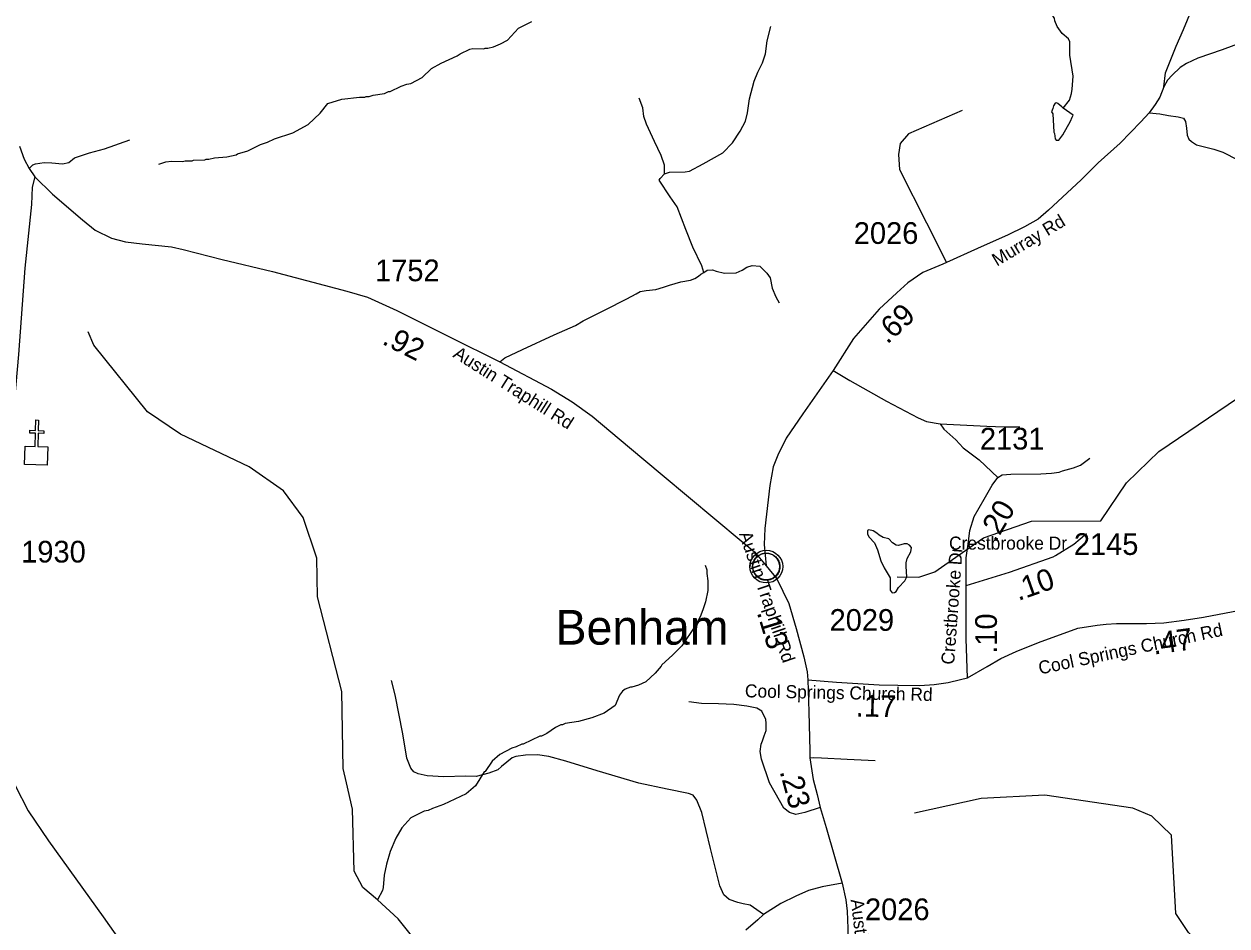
# Model space of a CAD drawing. Extents: x 1248089 to 1457196, y 820910 to 988753.
# Drawn here: x 1430374 to 1437302, y 928641 to 933836 of the extents above; entities that cross this region are included whole.
import ezdxf

# ---------------------------------------------------------------- set-up
doc = ezdxf.new("R2010")
doc.units = 0
for name, color, linetype in [('Exist Civil Demographics Community CELL', 7, 'Continuous'), ('Exist Civil Demographics Community Label', 7, 'Continuous'), ('Exist Cultural Church CELL', 7, 'Continuous'), ('Exist Hydrographic Misc Water Feature', 7, 'Continuous'), ('Exist Road Non-System Type 51', 7, 'Continuous'), ('Exist Road Secondary Type 51 Attributed', 7, 'Continuous'), ('Exist Road Secondary Type 51 Label', 7, 'Continuous'), ('Prop GRAU CAT1 Cell', 7, 'Continuous'), ('Prop Lane Lines', 7, 'Continuous')]:
    doc.layers.add(name, color=color, linetype=linetype)

msp = doc.modelspace()

# ---------------------------------------------------------------- linework, layer by layer
at = {"layer": 'Exist Civil Demographics Community CELL'}
msp.add_lwpolyline([(1434571.4, 930723.3), (1434572.4, 930728.9), (1434574.2, 930735.5), (1434577.1, 930742.7), (1434580, 930748.4), (1434583.3, 930754.1), (1434587.1, 930759.2), (1434591.1, 930763.6), (1434595.6, 930768.2), (1434601.2, 930772.8), (1434606.6, 930776.5), (1434611.5, 930779.3), (1434616.5, 930781.8), (1434622, 930784.1), (1434627.6, 930785.9), (1434632, 930787.1), (1434636.8, 930787.8), (1434640.9, 930788.5), (1434647.3, 930788.8), (1434651.7, 930788.7), (1434657.4, 930788.4), (1434662.3, 930787.7), (1434667.2, 930786.7), (1434672.2, 930785.3), (1434677.4, 930783.4), (1434684, 930780.4), (1434690.3, 930776.9), (1434695.4, 930773.4), (1434700.5, 930769.4), (1434703.8, 930766.2), (1434708, 930761.9), (1434711.8, 930757.2), (1434714.9, 930752.6), (1434718, 930747.6), (1434720.5, 930742.4), (1434722.5, 930737.4), (1434724.1, 930732.4), (1434725.4, 930727.8), (1434726.5, 930721.7), (1434727.1, 930717), (1434727.3, 930711), (1434727.2, 930705.2), (1434726.6, 930699.6), (1434725.7, 930694.1), (1434724, 930687.9), (1434722.1, 930682.1), (1434719.8, 930677), (1434716.7, 930671), (1434713.4, 930665.7), (1434709.9, 930661), (1434705.7, 930656.2), (1434700.4, 930651.3), (1434695.4, 930647.2), (1434690.4, 930643.7), (1434686.1, 930641.2), (1434679.3, 930638), (1434672.1, 930635.3), (1434666.2, 930633.8), (1434659.6, 930632.5), (1434655.1, 930632), (1434650.6, 930631.8), (1434645.1, 930631.8), (1434640.8, 930632.2), (1434635.1, 930632.9), (1434629.2, 930634.2), (1434624.6, 930635.5), (1434619.5, 930637.4), (1434614.9, 930639.4), (1434611, 930641.6), (1434604.2, 930645.7), (1434598.6, 930650), (1434593.7, 930654.5), (1434589.2, 930659.3), (1434586, 930663.3), (1434583, 930667.5), (1434579, 930674.6), (1434577.2, 930678.1), (1434575.5, 930682.1), (1434572.9, 930690.3), (1434571.4, 930697.4), (1434570.7, 930702.5), (1434570.4, 930708.8), (1434570.3, 930713.5), (1434570.9, 930720)], close=True, dxfattribs=at)
for centre, radius in [((1434649, 930710.9), 94.3), ((1434648.7, 930711.2), 76.7)]:
    msp.add_circle(centre, radius, dxfattribs=at)
at = {"layer": 'Exist Cultural Church CELL'}
msp.add_lwpolyline([(1430380.7, 931404.7), (1430437.6, 931403.1), (1430439.8, 931479.2), (1430407.8, 931480.2), (1430408.3, 931496.1), (1430440.3, 931495.2), (1430442.1, 931555.3), (1430458.1, 931554.8), (1430456.3, 931494.7), (1430488.3, 931493.8), (1430487.8, 931477.8), (1430455.8, 931478.8), (1430453.6, 931402.6), (1430511.2, 931400.8), (1430508.1, 931294.4), (1430377.5, 931298.3)], close=True, dxfattribs=at)
at = {"layer": 'Exist Hydrographic Misc Water Feature'}
for points in [[(1436358.9, 933351), (1436394.8, 933396.5), (1436407.5, 933436.2), (1436409.9, 933460.2), (1436416.3, 933536.5), (1436397.2, 933656.6), (1436396.6, 933732.5), (1436388.9, 933750.7), (1436353.5, 933781.5), (1436324.1, 933822), (1436310.7, 933854.2), (1436309, 933870.2), (1436301.2, 933878.4), (1436296.7, 933966.5), (1436268.6, 934055.1), (1436214.1, 934168.2), (1436167.6, 934249.1), (1436156.3, 934289.3), (1436156.5, 934305.3), (1436164.9, 934329.1), (1436172.9, 934374.4)], [(1431150.6, 933029.4), (1431190.9, 933042.8), (1431222.9, 933046.1), (1431286.8, 933045), (1431302.9, 933048.7), (1431342.9, 933048), (1431351, 933051.9), (1431415.1, 933054.6), (1431423.1, 933058.5), (1431439.1, 933058.2), (1431471.3, 933065.6), (1431541.7, 933071.4), (1431595.5, 933083.5), (1431602.7, 933088.2), (1431663.9, 933106.2), (1431736.5, 933142.9), (1431776.8, 933156.1), (1431817.1, 933175.4), (1431921.7, 933209.6), (1432010.6, 933258), (1432079.7, 933322.8), (1432124.6, 933378), (1432204.3, 933402.5), (1432305.2, 933414.7), (1432337.2, 933414.1), (1432345.3, 933418), (1432361.3, 933417.7), (1432385.4, 933425.3), (1432449.6, 933436.1), (1432473.8, 933447.6), (1432481.8, 933447.5), (1432546.4, 933478.4), (1432578.6, 933489.8), (1432602.5, 933493.4), (1432667.2, 933528.2), (1432720.9, 933580.3), (1432776.6, 933610.2), (1432869.3, 933652.6), (1432885.5, 933664.3), (1432942, 933691.3), (1432958.1, 933695), (1433022.1, 933693.9), (1433030.1, 933697.7), (1433046.1, 933697.4), (1433078.3, 933704.9), (1433118.6, 933722.1), (1433159, 933743.4), (1433222.4, 933811.3), (1433298.4, 933850.6)], [(1436358.9, 933351), (1436350.2, 933359.3), (1436328.4, 933377.6), (1436320.6, 933381.8), (1436312.5, 933380), (1436302.2, 933364.1), (1436299.9, 933350.1), (1436291.6, 933331.1), (1436299.4, 933318.1), (1436305.6, 933214), (1436309.5, 933205.9), (1436313, 933173.8), (1436318.8, 933167.7), (1436332.9, 933167.4), (1436357.4, 933197.1), (1436400.7, 933276.3), (1436411.1, 933300.1), (1436416.1, 933311.5), (1436397.6, 933324.4), (1436358.9, 933351)], [(1432231.5, 929465.8), (1432212.4, 929548.3), (1432204.4, 929991.6), (1432064.5, 930536.1), (1432060.5, 930759.4), (1431982.5, 930994.1), (1431868.4, 931147.4), (1431670.5, 931286), (1431274.4, 931474.5), (1431085.5, 931603.1), (1430775.4, 931986.8), (1430743.4, 932063)], [(1436850.4, 931317.1), (1436909.5, 931374), (1437762.6, 931951.1), (1438072.2, 932084.9)], [(1435402.5, 930652.7), (1435527.5, 930650.1), (1435619.5, 930681.1), (1435899.5, 930875.8), (1436175.5, 930971.9), (1436576.5, 930973.7), (1436722.5, 931194), (1436850.4, 931317.1)], [(1435454.6, 930711.3), (1435454.2, 930724.9), (1435454.3, 930732.9), (1435460.8, 930756.9), (1435481.4, 930796.5), (1435485.9, 930820.5), (1435474.1, 930834.6), (1435460.2, 930842.9), (1435442.2, 930841.3), (1435410, 930831.9), (1435396.1, 930834.1), (1435376.3, 930848.5), (1435354.7, 930870.8), (1435322.9, 930879.4), (1435299.1, 930891.8), (1435285.3, 930904.1), (1435263.5, 930916.5), (1435239.6, 930923), (1435231.5, 930919.1), (1435231.2, 930897.1), (1435240.8, 930881), (1435272.3, 930848.4), (1435289.6, 930808), (1435308.5, 930743.6), (1435327.8, 930703.3), (1435362.8, 930646.6), (1435361.6, 930574.5), (1435373.3, 930560.4), (1435387.3, 930562.1), (1435397.5, 930567.9), (1435409.8, 930589.7), (1435446.5, 930629.1), (1435458.9, 930652.8), (1435454.6, 930711.3)], [(1434296.5, 930719.1), (1434306, 930693), (1434305.6, 930670.9), (1434312.9, 930628.8), (1434312, 930572.8), (1434298.8, 930508.9), (1434284, 930461.3), (1434267.4, 930421.5), (1434236.4, 930366), (1434162.5, 930255.3), (1434109.5, 930200.2), (1434046.5, 930145.4), (1434044.4, 930137.4), (1434009.7, 930098), (1433954.9, 930046.9), (1433912.5, 930027.7), (1433874.3, 930016.4), (1433866.3, 930016.6), (1433836.1, 930005.1), (1433819.9, 929993.4), (1433803.5, 929969.6), (1433778.5, 929910.1), (1433715.8, 929867.2), (1433643.3, 929840.5), (1433566.9, 929817.9), (1433490.7, 929807.2), (1433474.5, 929799.5), (1433466.5, 929799.6), (1433434.3, 929784.3), (1433385.7, 929749.1), (1433353.4, 929733.7), (1433345.5, 929733.8), (1433248.7, 929687.6), (1433240.7, 929687.7), (1433208.4, 929672.3), (1433184.3, 929664.7), (1433115, 929628), (1433071, 929590.8), (1433030, 929531.4), (1433025, 929528.9), (1432974.5, 929448.4), (1432919.7, 929401.4), (1432790.7, 929339.7), (1432726.3, 929316.9), (1432702.1, 929305.3), (1432678, 929301.8), (1432601.3, 929263.1), (1432549, 929205.4), (1432515.3, 929147), (1432482, 929069.2), (1432460.8, 928997.5), (1432447.6, 928933.7), (1432442.4, 928861.7), (1432438.1, 928845.8), (1432408.9, 928790.8)], [(1432528.5, 928681.7), (1432408.9, 928790.8), (1432324.5, 928863.1), (1432275.5, 928956), (1432266.5, 929314.1), (1432231.5, 929465.8)], [(1437298.4, 928333.2), (1437285.5, 928415), (1437080.6, 928603.1), (1437007.6, 928712.9), (1436982.5, 929163.2), (1436868.5, 929273.8), (1436760.5, 929318.7), (1436253.5, 929394.6), (1435886.5, 929375.6), (1435501.5, 929291.5)], [(1432643.4, 928538.3), (1432528.5, 928681.7)]]:
    msp.add_lwpolyline(points, dxfattribs=at)
at = {"layer": 'Exist Road Non-System Type 51'}
for points in [[(1436938.3, 933474.8), (1436948.2, 933553.9), (1437009.7, 933707.9), (1437050.8, 933803.7), (1437098.6, 933916.6), (1437119.1, 933971.4), (1437129.4, 934029.6), (1437126, 934101.4), (1437091.8, 934149.3), (1437026.8, 934173.3), (1436872.9, 934330.7), (1436561.8, 934672.9), (1436486.5, 934761.9), (1436486.5, 934792.7), (1436493.4, 934878.2)], [(1434062, 932972.5), (1434091.1, 932982.2), (1434181.6, 932983.8), (1434207.5, 932988.6), (1434285.1, 933030.7), (1434398.3, 933093.8), (1434454.9, 933152.1), (1434498.1, 933218), (1434528.8, 933276.3), (1434540.1, 933324.8), (1434551.4, 933405.7), (1434578.9, 933506), (1434599.9, 933559.4), (1434627.4, 933612.8), (1434643.5, 933663.9), (1434653.2, 933738.3), (1434674.2, 933822.5)], [(1434062, 932972.5), (1434063.5, 933023.9), (1434044.1, 933078.9), (1434005.3, 933159.8), (1433958.4, 933258.5), (1433943.8, 933303.8), (1433937.4, 933352.4), (1433916.3, 933409)], [(1435776.2, 933337.7), (1435468.3, 933202.7), (1435419.9, 933147.3), (1435409.5, 933085), (1435416.4, 932998.4), (1435572.1, 932690.3), (1435686.3, 932461.8)], [(1430403.8, 933004.1), (1430424.6, 933024), (1430440.8, 933030.5), (1430490.9, 933038.5), (1430534.6, 933036.9), (1430596, 933030.5), (1430631.6, 933038.5), (1430663.9, 933066), (1430751.2, 933093.6), (1430838.5, 933117.8), (1430982.5, 933169.6)], [(1433426.7, 932045.3), (1433549.6, 932098.7), (1433594.9, 932126.2), (1433721, 932189.3), (1433845.5, 932254), (1433900.4, 932281.5), (1433923.1, 932294.5), (1433957, 932301), (1434012, 932307.4), (1434057.3, 932320.4), (1434091.2, 932331.7), (1434155.9, 932351.1), (1434212.5, 932360.8), (1434236.8, 932370.5), (1434259.4, 932383.5), (1434272.3, 932394.8), (1434288.5, 932404.5), (1434276.8, 932442.6), (1434226.6, 932551), (1434186.2, 932652.9), (1434136.1, 932782.4), (1434095.7, 932840.6), (1434031, 932936.1), (1434037.7, 932946.6), (1434062, 932972.5)], [(1434288.5, 932404.5), (1434308.7, 932418.6), (1434339.5, 932420.2), (1434360.5, 932412.1), (1434407.4, 932400.8), (1434475.3, 932402.4), (1434510.8, 932418.6), (1434536.7, 932436.4), (1434567.4, 932444.4), (1434611.1, 932441.2), (1434651.5, 932400.8), (1434670.9, 932373.2), (1434682.2, 932315), (1434703.3, 932264.8), (1434722.7, 932230.9)], [(1433115.1, 931889.9), (1433143.7, 931914.2), (1433245.6, 931961.2), (1433426.7, 932045.3)], [(1435033.9, 931840.3), (1435129.3, 931782), (1435341.1, 931663.9), (1435523.8, 931566.8), (1435572.3, 931547.4), (1435649.9, 931532.8)], [(1435649.9, 931532.8), (1435918.3, 931519.9), (1436018.6, 931516.7), (1436110, 931515.5)], [(1435649.9, 931532.8), (1435671.8, 931502.5), (1435741.4, 931441), (1435781.8, 931395.7), (1435875.6, 931326.1), (1435982.8, 931223.8)], [(1436355.1, 931262.2), (1436418.8, 931279.2), (1436457.6, 931295.4), (1436512.6, 931335.9)], [(1436314.3, 930774), (1436419.7, 930839.8), (1436492.3, 930902.1)], [(1434632.8, 928707.5), (1434555.2, 928760.9), (1434514.8, 928769), (1434485.7, 928775.5), (1434435.5, 928793.3), (1434404.8, 928820.8), (1434382.2, 928872.5), (1434327.2, 929087.7), (1434277.1, 929294.9), (1434249.6, 929366.1), (1434227, 929393.6), (1434201.1, 929404.9), (1434078.2, 929429.2), (1433914.9, 929463.1), (1433674.6, 929534.9), (1433493.5, 929589.9), (1433396.5, 929617.4), (1433331.8, 929627.2), (1433262.2, 929625.5), (1433207.3, 929617.4), (1433184.6, 929609.4), (1433123.2, 929559.2), (1433103.2, 929539.9), (1433051.4, 929520.5), (1432977.1, 929502.7), (1432917.2, 929504.3), (1432791.1, 929499.5), (1432695.7, 929505.9), (1432644, 929517.3), (1432619.7, 929528.6), (1432602, 929549.6), (1432579.3, 929607.9), (1432555.1, 929748.6), (1432511.4, 929971.9), (1432490.6, 930055.4)], [(1434959.8, 929323.2), (1434869.9, 929295.5), (1434818.1, 929282.5), (1434782.5, 929293.9), (1434750.2, 929319.8), (1434724.3, 929363.4), (1434667.7, 929465.4), (1434620.9, 929601.3), (1434614.4, 929646.6), (1434619.2, 929688.7), (1434627.3, 929708.1), (1434637, 929735.6), (1434648.3, 929766.3), (1434648.3, 929810), (1434646.7, 929829.4), (1434622.5, 929878), (1434595, 929895.8), (1434536.8, 929907.1), (1434462.4, 929916.8), (1434373.5, 929920.1), (1434275.7, 929922.9), (1434202.9, 929932.7)], [(1434900.3, 929610.1), (1434923.2, 929611), (1434966.9, 929609.4), (1435114, 929601.3), (1435275.7, 929593.2)]]:
    msp.add_lwpolyline(points, dxfattribs=at)
at = {"layer": 'Exist Road Secondary Type 51 Attributed'}
for points in [[(1437424.5, 933742.2), (1437273.6, 933687.7), (1437133.8, 933639.4), (1437069.5, 933608.5), (1437032.3, 933584.9), (1436986.6, 933541.6), (1436959.4, 933511.9), (1436938.3, 933474.8), (1436914.8, 933415.3), (1436888.9, 933373.3), (1436853.4, 933324.7)], [(1436853.4, 933324.7), (1436805.1, 933272.7), (1436686.9, 933150.7), (1436559.5, 933035.6), (1436461.8, 932939.1), (1436274.3, 932763.9), (1436214.9, 932711.9), (1436135.7, 932668.6), (1436038, 932620.3), (1435885.9, 932553.5), (1435665, 932452.5), (1435550, 932404.2), (1435463.4, 932344.8), (1435400.3, 932287.8), (1435298.9, 932193.7), (1435152, 932025.1), (1435033.9, 931840.3), (1434859.2, 931591.3), (1434762.7, 931451.4), (1434714.5, 931352.3), (1434688.5, 931285.5), (1434670, 931177.5), (1434640.3, 930929.9), (1434636.6, 930838.3), (1434641.5, 930777.6), (1434649, 930715)], [(1436853.4, 933324.7), (1436915, 933319.3), (1436964.5, 933309.4), (1437021.4, 933300.7), (1437051.1, 933293.3), (1437063.5, 933274.7), (1437068.4, 933236.4), (1437073.4, 933195.5), (1437083.3, 933173.2), (1437096.9, 933158.4), (1437126.5, 933139.8), (1437225.5, 933115.1), (1437277.5, 933097.7), (1437364, 933053.2)], [(1430348.6, 933133.4), (1430374.5, 933056.8), (1430403.8, 933004.1), (1430435.9, 932955.8)], [(1430435.9, 932955.8), (1430421.9, 932897.2), (1430417, 932796.2), (1430378.8, 932430.2), (1430343.1, 931933.4), (1430312.4, 931587.8), (1430297.6, 931209.1), (1430265.6, 930696.3), (1430228.7, 930151.4), (1430221.3, 930004.8), (1430218.8, 929841.4), (1430222.5, 929768.2), (1430243.4, 929654.9), (1430268, 929577.2), (1430323.4, 929450.3), (1430397.3, 929303.7), (1430515.4, 929130.5), (1430829.1, 928693.8), (1431118.2, 928284.3)], [(1430435.9, 932955.8), (1430538, 932855.7), (1430710.4, 932707.8), (1430784.3, 932648.6), (1430877.8, 932603.1), (1430959.1, 932582.1), (1431055.1, 932569.8), (1431223.8, 932552.5), (1431291.5, 932536.5), (1431514.4, 932479.8), (1431805.8, 932411.1), (1432232.3, 932297.9), (1432351.7, 932262.2), (1432520.4, 932185.8), (1432829, 932032.3), (1433115.1, 931889.9), (1433411.8, 931733.4), (1433531.3, 931660.7), (1433647, 931578.2), (1433860.8, 931397.5), (1434049.2, 931239.8), (1434504.1, 930859.8), (1434581.2, 930795.1), (1434649, 930715)], [(1435799.7, 930602.4), (1435799.7, 930760.8), (1435812.1, 930840), (1435822, 930919.3), (1435846.7, 930998.5), (1435903.6, 931100), (1435950.6, 931179.2), (1435982.8, 931223.8), (1436007.5, 931238.6), (1436057, 931243.6), (1436230.2, 931246.1), (1436292, 931248.5), (1436335.7, 931254.5), (1436355.1, 931262.2)], [(1435799.7, 930602.4), (1436048.9, 930679), (1436300.8, 930767.6), (1436314.3, 930774)], [(1434649, 930715), (1434709.9, 930640.7), (1434777.8, 930497.6), (1434821.9, 930353.4), (1434865.8, 930191.7), (1434883.7, 930104.7), (1434888.4, 930058.8)], [(1435806.8, 930069.8), (1435799.7, 930295.3), (1435799.7, 930602.4)], [(1435806.8, 930069.8), (1435921.6, 930135.1), (1435999.2, 930181.7), (1436088.4, 930222.5), (1436216.4, 930272.9), (1436443.4, 930356.4), (1436553.9, 930373.9), (1436606.3, 930379.7), (1436665.6, 930383.5), (1436838.3, 930383.5), (1436939.2, 930387.4), (1437055.5, 930402.9), (1437166.1, 930420.4), (1437458.2, 930474.7), (1437601.8, 930496), (1437673.5, 930496), (1437836.5, 930490.2), (1438036.3, 930466.9), (1438127.5, 930453.3), (1438196.5, 930428.6)], [(1434888.4, 930058.8), (1435053.1, 930046.1), (1435299.5, 930030.6), (1435406.2, 930028.6), (1435532.3, 930026.7), (1435615.7, 930032.5), (1435697.2, 930044.1), (1435767, 930059.7), (1435806.8, 930069.8)], [(1434888.4, 930058.8), (1434893.1, 929875.2), (1434900.3, 929650.6), (1434900.3, 929610.1), (1434918.1, 929484.9), (1434941.9, 929398.3), (1434959.8, 929323.2), (1434993.1, 929208.8), (1435085.9, 928888.4)], [(1435085.9, 928888.4), (1434970, 928866.3), (1434891.8, 928844.5), (1434818.7, 928813.4), (1434732.7, 928769.5), (1434632.8, 928707.5), (1434601.1, 928676.2), (1434531.7, 928617.7)], [(1435085.9, 928888.4), (1435107.3, 928791.6), (1435114.5, 928727.2), (1435118, 928627.1), (1435122.8, 928371.3), (1435127.5, 928160.9), (1435138.2, 928114.4), (1435152.5, 928064.3), (1435174, 928032.1), (1435200.2, 927994), (1435235.9, 927959.4), (1435342.9, 927904), (1435401.2, 927880.1), (1435445.3, 927852.7), (1435476.3, 927821.7), (1435506.1, 927780), (1435537, 927715.6), (1435562, 927646.5), (1435627.2, 927473.3), (1435667.7, 927356.5), (1435689.1, 927304), (1435732, 927246.8), (1435786.8, 927178.9), (1435990.7, 926964)]]:
    msp.add_lwpolyline(points, dxfattribs=at)

# ---------------------------------------------------------------- texts
at = {"layer": 'Exist Civil Demographics Community Label'}
msp.add_text('Benham', height=200, dxfattribs=at).set_placement((1433435.2, 930261.4))
at = {"layer": 'Exist Road Secondary Type 51 Label'}
for s, rotation, p in [('Murray Rd', 30.99301, (1435977.2, 932438)), ('Austin Traphill Rd', 327.67217, (1432839.3, 931920.9)), ('Austin Traphill Rd', 288.75999, (1434490.9, 930899.8)), ('Crestbrooke Dr', 85.83217, (1435730.6, 930144.5)), ('Cool Springs Church Rd', 11.97094, (1436224.8, 930088.9)), ('Cool Springs Church Rd', 358.86256, (1434525.1, 929958.2)), ('Austin Traphill Rd', 276.93401, (1435134.4, 928792.2))]:
    msp.add_text(s, height=75, rotation=rotation, dxfattribs=at).set_placement(p)
msp.add_text('Crestbrooke Dr', height=75, dxfattribs=at).set_placement((1435701.4, 930808.7))
at = {"layer": 'Prop GRAU CAT1 Cell'}
for s, rotation, p in [('.69', 42.84759, (1435345.4, 931987.9)), ('.92', 333.5548, (1432430.6, 931995.3)), ('.20', 59.31944, (1435968.8, 930845.6)), ('.10', 19.38841, (1436100.1, 930512.3)), ('.13', 286.99057, (1434593.4, 930446.9)), ('.10', 90, (1435977, 930208.7)), ('.47', 7.60049, (1436881.1, 930203.9)), ('.17', 358.9575, (1435163.6, 929847.7)), ('.23', 285.34679, (1434724.8, 929531.1))]:
    msp.add_text(s, height=125, rotation=rotation, dxfattribs=at).set_placement(p)
at = {"layer": 'Prop Lane Lines'}
for s, p in [('2026', (1435152.8, 932569.5)), ('1752', (1432395.7, 932354.6)), ('2131', (1435879.2, 931385.2)), ('1930', (1430357.8, 930734.4)), ('2145', (1436420.2, 930778.1)), ('2029', (1435013.3, 930341)), ('2026', (1435217.3, 928674.4))]:
    msp.add_text(s, height=125, dxfattribs=at).set_placement(p)

doc.saveas('drawing.dxf')
